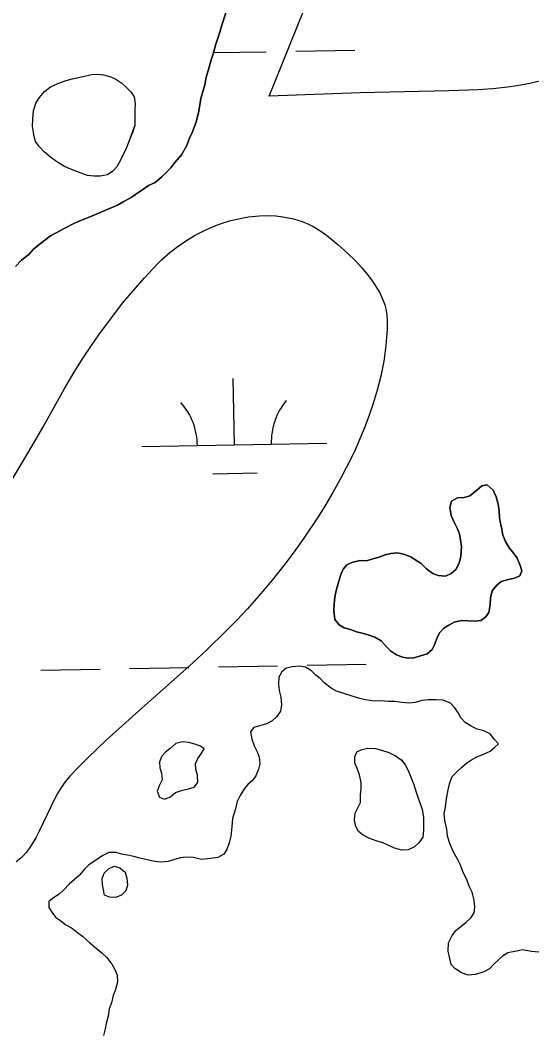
# Model space of a CAD drawing. Extents: x 3925854 to 3964121, y 224593 to 250589.
# Drawn here: x 3944630 to 3944907, y 232172 to 232721 of the extents above; entities that cross this region are included whole.
import ezdxf

# ---------------------------------------------------------------- set-up
doc = ezdxf.new("R2010")
doc.units = 0
for name, color, linetype in [('V-SITE-VEGE', 7, 'Continuous'), ('V-TOPO-SHOR', 7, 'Continuous'), ('V-WETL-SWMP', 7, 'Continuous')]:
    doc.layers.add(name, color=color, linetype=linetype)

msp = doc.modelspace()

# ---------------------------------------------------------------- linework, layer by layer
at = {"layer": 'V-SITE-VEGE'}
for points in [[(3945000.458, 232721.169), (3944970.647, 232708.283), (3944959.373, 232703.646), (3944949.452, 232699.792), (3944940.728, 232696.628), (3944933.052, 232694.052), (3944926.306, 232691.969), (3944920.377, 232690.291), (3944915.167, 232688.95), (3944905.998, 232686.902), (3944899.078, 232685.64), (3944893.862, 232684.862), (3944885.993, 232683.986), (3944878.071, 232683.48), (3944862.089, 232682.964), (3944814.139, 232681.766), (3944764.829, 232680.078), (3944791.056, 232744.916)], [(3944625.084, 232471.035), (3944636.737, 232490.663), (3944642.439, 232500.526), (3944653.914, 232521.297), (3944659.353, 232530.486), (3944664.279, 232538.328), (3944668.731, 232545.041), (3944672.741, 232550.816), (3944680.048, 232560.721), (3944685.791, 232568.003), (3944690.256, 232573.387), (3944697.223, 232581.371), (3944704.538, 232589.257), (3944706.664, 232591.391), (3944711.098, 232595.354), (3944715.597, 232598.838), (3944720.081, 232601.873), (3944724.488, 232604.495), (3944728.77, 232606.737), (3944732.903, 232608.638), (3944736.864, 232610.229), (3944740.634, 232611.544), (3944744.216, 232612.615), (3944747.597, 232613.465), (3944750.786, 232614.126), (3944753.784, 232614.62), (3944759.408, 232615.206), (3944764.307, 232615.335), (3944768.557, 232615.138), (3944772.233, 232614.72), (3944775.405, 232614.161), (3944778.143, 232613.516), (3944782.833, 232612.031), (3944786.249, 232610.612), (3944788.75, 232609.367), (3944792.387, 232607.202)], [(3944792.387, 232607.202), (3944795.873, 232604.675), (3944802.005, 232599.61), (3944807.213, 232594.961), (3944811.546, 232590.74), (3944815.1, 232586.943), (3944817.971, 232583.548), (3944820.277, 232580.525), (3944822.112, 232577.848), (3944823.564, 232575.478), (3944824.709, 232573.39), (3944826.402, 232569.697), (3944827.394, 232566.904), (3944827.969, 232564.794), (3944828.545, 232561.616), (3944828.752, 232558.421), (3944828.68, 232553.825)], [(3944828.68, 232553.825), (3944828.434, 232549.338), (3944828.041, 232544.955), (3944827.512, 232540.687), (3944826.867, 232536.521), (3944825.258, 232528.401), (3944823.332, 232520.733), (3944821.182, 232513.51), (3944818.874, 232506.719), (3944816.466, 232500.344), (3944814.004, 232494.367), (3944811.526, 232488.77), (3944809.056, 232483.534), (3944804.071, 232473.76), (3944799.355, 232465.278), (3944794.978, 232457.921), (3944790.974, 232451.55), (3944783.603, 232440.569), (3944777.81, 232432.499), (3944773.333, 232426.556), (3944766.429, 232417.838), (3944759.339, 232409.377), (3944753.156, 232402.404), (3944747.264, 232396.094), (3944741.668, 232390.356), (3944731.029, 232379.989), (3944721.608, 232371.256), (3944692.668, 232345.56), (3944683.497, 232337.351), (3944676.712, 232331.125), (3944666.732, 232321.596), (3944661.848, 232316.712), (3944657.045, 232311.729), (3944654.52, 232308.724), (3944652.343, 232305.579), (3944650.44, 232302.4), (3944648.753, 232299.261), (3944640.622, 232282.213), (3944638.603, 232278.334), (3944636.737, 232275.131), (3944635.009, 232272.516), (3944633.403, 232270.396), (3944631.92, 232268.694), (3944630.552, 232267.332), (3944627.986, 232265.272)]]:
    msp.add_lwpolyline(points, dxfattribs=at)
at = {"layer": 'V-TOPO-SHOR'}
for points in [[(3944741.501, 232725.14), (3944739.313, 232718.521), (3944738.211, 232714.687), (3944736.024, 232708.068), (3944734.556, 232702.842), (3944733.464, 232699.706), (3944731.998, 232694.478), (3944730.892, 232690.296), (3944730.136, 232686.105), (3944727.941, 232678.788), (3944726.798, 232671.806), (3944725.319, 232665.877), (3944723.146, 232660.309)], [(3944692.293, 232664.044), (3944690.854, 232660.354), (3944688.693, 232654.818), (3944687.491, 232651.586), (3944684.867, 232646.057), (3944682.489, 232641.682), (3944680.374, 232639.392), (3944677.333, 232637.347), (3944673.382, 232636.703), (3944670.136, 232636.746), (3944666.663, 232637.025), (3944663.199, 232638.229), (3944658.817, 232639.911), (3944654.205, 232641.825), (3944650.066, 232644.433), (3944646.623, 232647.027), (3944643.18, 232649.856), (3944640.436, 232652.676), (3944638.388, 232655.484), (3944637.509, 232659.207), (3944636.872, 232663.62), (3944636.924, 232667.561), (3944637.446, 232671.96), (3944638.66, 232676.117), (3944640.559, 232679.339), (3944643.383, 232682.546), (3944646.662, 232685.053), (3944650.629, 232686.857), (3944655.054, 232688.42), (3944658.313, 232689.304), (3944664.125, 232690.617), (3944669.01, 232691.713), (3944672.026, 232691.905), (3944675.268, 232691.631), (3944679.194, 232690.418), (3944681.961, 232689.222), (3944685.179, 232687.092), (3944687.927, 232684.506), (3944690.215, 232682.157), (3944691.804, 232679.587), (3944692.451, 232675.867), (3944692.174, 232672.625), (3944692.293, 232664.044)], [(3944723.146, 232660.309), (3944721.707, 232657.179), (3944720.251, 232653.001), (3944717.387, 232648.142), (3944713.834, 232643.988), (3944711.698, 232641.219), (3944706.736, 232636.386), (3944703.197, 232633.285), (3944699.674, 232631.581), (3944696.5, 232629.525), (3944692.615, 232626.779), (3944690.143, 232625.061), (3944686.266, 232623.015), (3944682.741, 232620.96), (3944678.166, 232618.923), (3944674.65, 232617.569), (3944668.315, 232614.855), (3944663.392, 232612.822), (3944659.519, 232611.124), (3944653.885, 232608.398), (3944649.656, 232606.006), (3944646.484, 232604.3), (3944641.181, 232600.171), (3944637.292, 232597.075), (3944634.808, 232594.308), (3944630.917, 232591.209), (3944627.722, 232587.754)], [(3944869.042, 232395.934), (3944864.958, 232395.074), (3944862.027, 232393.571), (3944859.424, 232391.908), (3944857.157, 232389.594), (3944855.875, 232386.798), (3944854.601, 232383.184), (3944853.16, 232380.222), (3944850.401, 232377.904), (3944846.809, 232376.884), (3944843.38, 232375.866), (3944840.11, 232375.669), (3944836.995, 232376.13), (3944833.708, 232377.406), (3944830.576, 232379.503), (3944828.26, 232381.934), (3944825.446, 232385.017), (3944821.989, 232386.946), (3944819.032, 232388.062), (3944815.911, 232389.012), (3944812.136, 232389.956), (3944808.851, 232391.068), (3944805.404, 232392.017), (3944802.769, 232393.626), (3944800.448, 232396.549), (3944799.91, 232401.292), (3944800.034, 232405.056), (3944800.489, 232408.663), (3944801.108, 232412.271), (3944802.216, 232416.048), (3944803.639, 232420.971), (3944804.919, 232423.769), (3944806.86, 232426.079), (3944809.629, 232427.416), (3944813.875, 232428.442), (3944817.641, 232428.317), (3944821.069, 232429.333), (3944824.496, 232430.349), (3944827.594, 232431.529), (3944830.695, 232432.377), (3944834.293, 232432.741), (3944837.574, 232431.957), (3944841.519, 232430.523), (3944844.318, 232428.75), (3944847.122, 232426.814), (3944850.096, 232424.062), (3944853.395, 232421.475), (3944856.354, 232420.361), (3944860.287, 232420.072), (3944863.381, 232421.414), (3944865.816, 232423.566), (3944867.745, 232427.023), (3944868.69, 232430.798), (3944868.964, 232436.038), (3944868.438, 232439.471), (3944867.911, 232442.903), (3944866.738, 232445.674), (3944864.735, 232449.584), (3944863.391, 232452.842), (3944862.693, 232457.256), (3944863.475, 232460.7), (3944866.734, 232462.372), (3944870.496, 232462.572), (3944873.433, 232463.586), (3944877.004, 232466.404), (3944879.927, 232468.888), (3944882.866, 232469.572), (3944886.169, 232466.66), (3944887.679, 232463.074), (3944888.866, 232458.994), (3944889.393, 232455.398), (3944889.593, 232451.8), (3944890.118, 232448.529), (3944890.804, 232445.426), (3944891.326, 232442.322), (3944892.835, 232438.736), (3944894.834, 232435.317), (3944896.823, 232433.046), (3944899.147, 232429.796), (3944900.661, 232425.882), (3944901.671, 232422.948), (3944900.554, 232420.152), (3944897.62, 232418.976), (3944894.351, 232418.288), (3944890.435, 232417.105), (3944888, 232415.116), (3944885.575, 232412.144), (3944884.631, 232408.37), (3944884.504, 232404.604), (3944883.73, 232400.34), (3944881.954, 232397.866), (3944879.353, 232396.039), (3944875.919, 232395.676), (3944869.042, 232395.934)], [(3944866.924, 232346.313), (3944865.261, 232348.916), (3944862.947, 232351.184), (3944859.003, 232352.781), (3944855.07, 232353.07), (3944851.142, 232353.029), (3944847.546, 232352.664), (3944843.954, 232351.646), (3944840.683, 232351.286), (3944836.751, 232351.575), (3944832.817, 232352.189), (3944829.216, 232352.152), (3944825.284, 232352.439), (3944821.684, 232352.402), (3944817.094, 232353.012), (3944813.156, 232353.955), (3944809.214, 232355.224), (3944805.273, 232356.492), (3944801.331, 232357.764), (3944798.367, 232359.369), (3944794.738, 232362.28), (3944792.422, 232364.549), (3944790.112, 232366.488), (3944787.798, 232368.757), (3944784.502, 232370.689), (3944781.551, 232371.313), (3944777.298, 232370.943), (3944774.031, 232370.255), (3944771.76, 232368.268), (3944770.152, 232365.305), (3944769.861, 232361.7), (3944770.226, 232358.104), (3944771.244, 232354.512), (3944771.614, 232350.26), (3944770.994, 232346.979), (3944769.058, 232344.014), (3944766.464, 232341.695), (3944763.533, 232340.028), (3944759.615, 232339.006), (3944756.678, 232337.994), (3944754.739, 232335.684), (3944755.431, 232331.762), (3944756.779, 232328.174), (3944758.448, 232324.918), (3944759.459, 232321.981), (3944759.824, 232318.383), (3944759.199, 232315.432), (3944757.6, 232311.813), (3944755.66, 232309.175), (3944753.389, 232307.186), (3944751.448, 232304.876), (3944749.193, 232301.251), (3944747.589, 232297.96), (3944746.647, 232294.024), (3944745.064, 232288.769), (3944744.784, 232284.183), (3944744.177, 232279.266), (3944743.231, 232275.655), (3944741.959, 232272.041), (3944740.35, 232269.405), (3944737.091, 232267.736), (3944733.169, 232267.041), (3944728.262, 232266.665), (3944723.998, 232267.603), (3944720.066, 232267.889), (3944716.796, 232267.531), (3944713.861, 232266.517), (3944710.269, 232265.499), (3944706.345, 232265.133), (3944703.068, 232265.426), (3944698.802, 232266.366), (3944694.864, 232267.308), (3944691.579, 232268.258), (3944688.3, 232268.879), (3944685.019, 232269.499), (3944682.064, 232270.451), (3944678.135, 232270.412), (3944674.877, 232268.741), (3944670.976, 232266.083), (3944667.398, 232263.756), (3944664.805, 232261.11), (3944662.216, 232258.139), (3944659.298, 232255.489), (3944656.701, 232253.17), (3944653.785, 232250.195), (3944651.19, 232247.876), (3944648.263, 232245.884), (3944645.664, 232243.893), (3944645.697, 232240.618), (3944647.36, 232238.017), (3944649.351, 232235.418), (3944651.991, 232233.481), (3944654.958, 232231.218), (3944657.922, 232229.61), (3944661.221, 232227.026), (3944663.861, 232225.088), (3944667.826, 232221.527), (3944670.468, 232219.262), (3944674.429, 232216.028), (3944677.075, 232213.435), (3944679.731, 232209.861)], [(3944910.801, 232216.456), (3944906.868, 232216.745), (3944901.949, 232217.676), (3944898.683, 232216.988), (3944894.109, 232215.96), (3944891.179, 232214.293), (3944888.907, 232212.307), (3944886.315, 232209.661), (3944884.048, 232207.346), (3944881.117, 232205.679), (3944876.548, 232204.324), (3944872.622, 232203.957), (3944869.007, 232205.229), (3944865.384, 232207.484), (3944863.398, 232209.757), (3944862.709, 232213.023), (3944861.687, 232216.941), (3944861.968, 232221.529), (3944863.891, 232225.475), (3944865.831, 232228.115), (3944868.753, 232230.436), (3944871.352, 232232.426), (3944873.945, 232235.072), (3944875.882, 232237.71), (3944876.175, 232240.989), (3944875.812, 232244.585), (3944874.786, 232248.831), (3944873.117, 232252.087), (3944871.772, 232255.675), (3944870.099, 232259.259), (3944868.417, 232263.498), (3944866.748, 232266.757), (3944864.413, 232270.988), (3944862.734, 232275.227), (3944861.384, 232279.141), (3944861.018, 232283.067), (3944859.99, 232287.64), (3944859.621, 232291.564), (3944860.244, 232294.845), (3944860.852, 232299.435), (3944861.784, 232304.356), (3944862.406, 232307.637), (3944864.004, 232311.581), (3944866.271, 232313.896), (3944869.191, 232316.544), (3944871.786, 232318.862), (3944874.389, 232320.525), (3944877.318, 232322.192), (3944880.578, 232323.534), (3944884.49, 232325.211), (3944886.761, 232327.197), (3944889.034, 232329.186), (3944886.716, 232331.781), (3944884.725, 232334.38), (3944881.105, 232336.309), (3944877.494, 232337.253), (3944874.203, 232338.857), (3944870.91, 232340.788), (3944868.591, 232343.385), (3944866.924, 232346.313)], [(3944727.808, 232327.886), (3944724.686, 232329), (3944721.404, 232329.948), (3944717.963, 232330.241), (3944714.371, 232329.387), (3944711.286, 232326.735), (3944708.851, 232324.746), (3944706.746, 232322.598), (3944705.466, 232319.474), (3944705.665, 232316.202), (3944706.676, 232313.267), (3944707.039, 232309.669), (3944705.433, 232306.541), (3944704.317, 232303.584), (3944705.497, 232300.321), (3944708.29, 232299.203), (3944711.551, 232300.547), (3944714.147, 232302.865), (3944718.061, 232304.215), (3944721.33, 232304.903), (3944724.267, 232305.751), (3944726.37, 232308.227), (3944726.165, 232312.317), (3944725.151, 232315.417), (3944725.121, 232318.526), (3944726.239, 232321.322), (3944728.176, 232323.796), (3944729.786, 232326.431), (3944727.808, 232327.886)], [(3944814.383, 232297.493), (3944814.342, 232301.585), (3944814.635, 232304.862), (3944814.6, 232308.3), (3944813.742, 232312.382), (3944812.56, 232315.808), (3944811.219, 232318.905), (3944811.186, 232322.18), (3944812.304, 232324.973), (3944815.075, 232326.147), (3944818.342, 232326.835), (3944822.435, 232326.712), (3944825.718, 232325.764), (3944829.661, 232324.494), (3944833.28, 232322.731), (3944836.411, 232320.47), (3944838.731, 232317.711), (3944840.577, 232313.474), (3944841.918, 232310.213), (3944843.096, 232307.115), (3944844.107, 232304.18), (3944845.291, 232300.426), (3944846.637, 232296.838), (3944847.652, 232293.573), (3944848.349, 232289.49), (3944848.38, 232286.379), (3944848.42, 232282.451), (3944847.968, 232278.68), (3944845.871, 232275.551), (3944843.6, 232273.398), (3944840.177, 232271.891), (3944836.743, 232271.692), (3944832.802, 232272.798), (3944830.009, 232273.917), (3944826.39, 232275.516), (3944822.777, 232276.626), (3944818.835, 232278.06), (3944815.708, 232279.827), (3944813.232, 232281.767), (3944811.731, 232284.536), (3944811.04, 232288.13), (3944811.493, 232291.734), (3944814.383, 232297.493)], [(3944674.709, 232253.029), (3944674.513, 232256.302), (3944675.631, 232259.095), (3944677.898, 232261.573), (3944680.994, 232262.915), (3944684.112, 232262.126), (3944686.919, 232259.699), (3944687.935, 232256.437), (3944688.3, 232252.675), (3944687.349, 232249.556), (3944684.916, 232247.239), (3944681.82, 232246.062), (3944678.543, 232246.193), (3944675.75, 232247.309), (3944674.709, 232253.029)], [(3944679.731, 232209.861), (3944681.396, 232206.933), (3944682.735, 232204), (3944682.774, 232200.07), (3944681.832, 232196.132), (3944680.556, 232192.844), (3944679.614, 232188.906), (3944678.338, 232185.619), (3944677.724, 232181.685), (3944676.782, 232177.747), (3944676.155, 232174.793), (3944675.211, 232171.183)]]:
    msp.add_lwpolyline(points, dxfattribs=at)
at = {"layer": 'V-WETL-SWMP'}
for p, q in [((3944734.759, 232703.563), (3944763.345, 232704.083)), ((3944779.342, 232704.374), (3944811.337, 232704.955)), ((3944746.058, 232491.129), (3944745.403, 232527.123)), ((3944696.066, 232490.22), (3944796.049, 232492.038)), ((3944734.34, 232475.483), (3944758.336, 232475.919)), ((3944641.414, 232369.136), (3944673.409, 232369.718)), ((3944689.406, 232370.008), (3944721.401, 232370.59)), ((3944737.398, 232370.881), (3944769.393, 232371.463)), ((3944785.391, 232371.754), (3944817.385, 232372.335))]:
    msp.add_line(p, q, dxfattribs=at)
for points in [[(3944659.52, 232611.123), (3944663.391, 232612.821), (3944668.316, 232614.855), (3944674.649, 232617.57), (3944678.166, 232618.923), (3944682.741, 232620.961), (3944686.267, 232623.014), (3944690.142, 232625.061), (3944692.614, 232626.778), (3944696.499, 232629.525), (3944699.675, 232631.582), (3944703.196, 232633.285), (3944706.736, 232636.387), (3944711.698, 232641.219), (3944713.834, 232643.989), (3944717.388, 232648.141), (3944720.251, 232653.001), (3944721.706, 232657.18), (3944723.147, 232660.309), (3944725.32, 232665.878), (3944726.798, 232671.806), (3944727.94, 232678.788), (3944730.136, 232686.106), (3944730.892, 232690.295), (3944731.997, 232694.478), (3944733.465, 232699.707), (3944734.556, 232702.841), (3944736.025, 232708.069), (3944738.212, 232714.688), (3944739.313, 232718.522), (3944741.5, 232725.14)], [(3944627.722, 232587.754), (3944630.917, 232591.21), (3944634.807, 232594.308), (3944637.292, 232597.074), (3944641.182, 232600.171), (3944646.484, 232604.299), (3944649.656, 232606.006), (3944653.886, 232608.399), (3944659.52, 232611.123)], [(3944873.944, 232235.072), (3944875.882, 232237.711), (3944876.176, 232240.988), (3944875.812, 232244.585), (3944874.787, 232248.831), (3944873.117, 232252.088), (3944871.771, 232255.675), (3944870.098, 232259.26), (3944868.418, 232263.499), (3944866.748, 232266.756), (3944864.414, 232270.988), (3944862.734, 232275.227), (3944861.385, 232279.142), (3944861.018, 232283.067), (3944859.989, 232287.64), (3944859.622, 232291.565), (3944860.244, 232294.846), (3944860.852, 232299.435), (3944861.784, 232304.356), (3944862.406, 232307.636), (3944864.003, 232311.581), (3944866.271, 232313.895), (3944869.191, 232316.544), (3944871.787, 232318.862), (3944874.389, 232320.525), (3944877.318, 232322.192), (3944880.579, 232323.534), (3944884.49, 232325.211), (3944886.762, 232327.198), (3944889.034, 232329.186), (3944886.716, 232331.781), (3944884.725, 232334.38), (3944881.104, 232336.308), (3944877.493, 232337.254), (3944874.203, 232338.857), (3944870.91, 232340.788), (3944868.592, 232343.384), (3944866.925, 232346.314), (3944865.262, 232348.916), (3944862.947, 232351.184), (3944859.002, 232352.781), (3944855.071, 232353.069), (3944851.142, 232353.029), (3944847.545, 232352.665), (3944843.954, 232351.647), (3944840.684, 232351.286), (3944836.752, 232351.574), (3944832.817, 232352.189), (3944829.216, 232352.152), (3944825.285, 232352.44), (3944821.684, 232352.403), (3944817.094, 232353.012), (3944813.156, 232353.954), (3944809.214, 232355.224), (3944805.273, 232356.493), (3944801.331, 232357.763), (3944798.368, 232359.37), (3944794.738, 232362.28), (3944792.423, 232364.548), (3944790.112, 232366.489), (3944787.797, 232368.757), (3944784.503, 232370.688), (3944781.551, 232371.313), (3944777.298, 232370.943), (3944774.031, 232370.255), (3944771.76, 232368.268), (3944770.153, 232365.305), (3944769.862, 232361.701), (3944770.226, 232358.103), (3944771.244, 232354.512), (3944771.615, 232350.26), (3944770.993, 232346.979), (3944769.059, 232344.013), (3944766.463, 232341.695), (3944763.533, 232340.029), (3944759.615, 232339.007), (3944756.679, 232337.995), (3944754.738, 232335.684), (3944755.432, 232331.762), (3944756.778, 232328.174), (3944758.448, 232324.917), (3944759.46, 232321.981), (3944759.824, 232318.383), (3944759.199, 232315.431), (3944757.599, 232311.813), (3944755.661, 232309.174), (3944753.389, 232307.187), (3944751.448, 232304.876), (3944749.193, 232301.251), (3944747.59, 232297.961), (3944746.647, 232294.023), (3944745.064, 232288.769), (3944744.783, 232284.183), (3944744.178, 232279.266), (3944743.232, 232275.655), (3944741.959, 232272.041), (3944740.349, 232269.405), (3944737.092, 232267.735), (3944733.17, 232267.041), (3944728.263, 232266.664), (3944723.998, 232267.603)], [(3944723.998, 232267.603), (3944720.066, 232267.89), (3944716.796, 232267.53), (3944713.86, 232266.518), (3944710.269, 232265.499), (3944706.344, 232265.132), (3944703.067, 232265.426), (3944698.801, 232266.365), (3944694.863, 232267.308), (3944691.579, 232268.257), (3944688.299, 232268.878), (3944685.019, 232269.5), (3944682.063, 232270.452), (3944678.135, 232270.412), (3944674.878, 232268.742), (3944670.976, 232266.084), (3944667.398, 232263.756), (3944664.806, 232261.11), (3944662.217, 232258.138), (3944659.297, 232255.489), (3944656.701, 232253.171), (3944653.785, 232250.195), (3944651.189, 232247.877), (3944648.263, 232245.883), (3944645.664, 232243.892), (3944645.697, 232240.619), (3944647.36, 232238.017), (3944649.351, 232235.418), (3944651.99, 232233.48), (3944654.959, 232231.218), (3944657.922, 232229.611), (3944661.222, 232227.026), (3944663.861, 232225.088), (3944667.826, 232221.527), (3944670.468, 232219.262), (3944674.429, 232216.028), (3944677.074, 232213.436), (3944679.73, 232209.861), (3944681.396, 232206.932), (3944682.736, 232203.999), (3944682.775, 232200.07), (3944681.833, 232196.132), (3944680.557, 232192.845), (3944679.614, 232188.907), (3944678.338, 232185.62), (3944677.723, 232181.685), (3944676.781, 232177.747), (3944676.156, 232174.794), (3944675.21, 232171.183)], [(3944910.8, 232216.456), (3944906.869, 232216.744), (3944901.949, 232217.676), (3944898.682, 232216.988), (3944894.109, 232215.96), (3944891.179, 232214.293), (3944888.907, 232212.306), (3944886.315, 232209.661), (3944884.047, 232207.346), (3944881.117, 232205.679), (3944876.547, 232204.324), (3944872.622, 232203.956), (3944869.008, 232205.229), (3944865.384, 232207.484), (3944863.397, 232209.756), (3944862.709, 232213.023), (3944861.687, 232216.941), (3944861.968, 232221.528), (3944863.892, 232225.476), (3944865.83, 232228.115), (3944868.753, 232230.436), (3944871.352, 232232.427), (3944873.944, 232235.072)]]:
    msp.add_lwpolyline(points, dxfattribs=at)
for points in [[(3944692.293, 232664.044), (3944690.853, 232660.353), (3944688.693, 232654.817), (3944687.491, 232651.587), (3944684.867, 232646.057), (3944682.49, 232641.683), (3944680.373, 232639.393), (3944677.332, 232637.346), (3944673.382, 232636.703), (3944670.136, 232636.746), (3944666.662, 232637.024), (3944663.2, 232638.229), (3944658.816, 232639.91), (3944654.205, 232641.826), (3944650.066, 232644.432), (3944646.622, 232647.028), (3944643.181, 232649.856), (3944640.436, 232652.675), (3944638.387, 232655.484), (3944637.509, 232659.206), (3944636.872, 232663.62), (3944636.924, 232667.561), (3944637.446, 232671.959), (3944638.661, 232676.117), (3944640.558, 232679.338), (3944643.383, 232682.546), (3944646.662, 232685.053), (3944650.628, 232686.856), (3944655.054, 232688.42), (3944658.312, 232689.304), (3944664.126, 232690.618), (3944669.01, 232691.713), (3944672.027, 232691.905), (3944675.269, 232691.63), (3944679.195, 232690.419), (3944681.961, 232689.223), (3944685.179, 232687.093), (3944687.927, 232684.506), (3944690.215, 232682.157), (3944691.804, 232679.586), (3944692.45, 232675.867), (3944692.175, 232672.625)], [(3944869.042, 232395.934), (3944875.92, 232395.676), (3944879.354, 232396.039), (3944881.955, 232397.866), (3944883.73, 232400.339), (3944884.505, 232404.603), (3944884.631, 232408.369), (3944885.575, 232412.144), (3944888, 232415.115), (3944890.436, 232417.104), (3944894.352, 232418.289), (3944897.619, 232418.977), (3944900.554, 232420.153), (3944901.671, 232422.947), (3944900.66, 232425.883), (3944899.147, 232429.796), (3944896.822, 232433.047), (3944894.835, 232435.318), (3944892.836, 232438.736), (3944891.326, 232442.322), (3944890.804, 232445.427), (3944890.118, 232448.53), (3944889.593, 232451.799), (3944889.393, 232455.398), (3944888.866, 232458.994), (3944887.679, 232463.074), (3944886.169, 232466.66), (3944882.866, 232469.573), (3944879.926, 232468.889), (3944877.005, 232466.404), (3944873.432, 232463.585), (3944870.496, 232462.573), (3944866.733, 232462.371), (3944863.476, 232460.701), (3944862.692, 232457.256), (3944863.392, 232452.843), (3944864.734, 232449.583), (3944866.738, 232445.674), (3944867.912, 232442.903), (3944868.438, 232439.471), (3944868.964, 232436.039), (3944868.689, 232430.798), (3944867.745, 232427.023), (3944865.816, 232423.566), (3944863.382, 232421.413), (3944860.286, 232420.072), (3944856.354, 232420.36), (3944853.396, 232421.476), (3944850.096, 232424.062), (3944847.122, 232426.814), (3944844.319, 232428.75), (3944841.519, 232430.523), (3944837.575, 232431.956), (3944834.294, 232432.741), (3944830.696, 232432.377), (3944827.594, 232431.528), (3944824.496, 232430.35), (3944821.069, 232429.333), (3944817.641, 232428.317), (3944813.875, 232428.442), (3944809.629, 232427.417), (3944806.86, 232426.079), (3944804.919, 232423.768), (3944803.638, 232420.972), (3944802.215, 232416.047), (3944801.107, 232412.271), (3944800.489, 232408.663), (3944800.034, 232405.057), (3944799.909, 232401.291), (3944800.448, 232396.549), (3944802.769, 232393.626), (3944805.404, 232392.016), (3944808.852, 232391.069), (3944812.137, 232389.956), (3944815.911, 232389.012), (3944819.031, 232388.062), (3944821.989, 232386.946), (3944825.446, 232385.016), (3944828.26, 232381.935), (3944830.576, 232379.503), (3944833.708, 232377.406), (3944836.995, 232376.13), (3944840.11, 232375.67), (3944843.381, 232375.867), (3944846.809, 232376.884), (3944850.4, 232377.903), (3944853.159, 232380.222), (3944854.602, 232383.183), (3944855.875, 232386.798), (3944857.157, 232389.593), (3944859.425, 232391.908), (3944862.027, 232393.571), (3944864.958, 232395.074)], [(3944727.808, 232327.885), (3944724.687, 232328.999), (3944721.403, 232329.948), (3944717.962, 232330.241), (3944714.37, 232329.386), (3944711.286, 232326.735), (3944708.851, 232324.746), (3944706.745, 232322.597), (3944705.467, 232319.474), (3944705.664, 232316.202), (3944706.676, 232313.266), (3944707.039, 232309.668), (3944705.434, 232306.542), (3944704.318, 232303.584), (3944705.497, 232300.322), (3944708.291, 232299.204), (3944711.551, 232300.547), (3944714.147, 232302.865), (3944718.062, 232304.214), (3944721.329, 232304.902), (3944724.267, 232305.75), (3944726.37, 232308.227), (3944726.165, 232312.317), (3944725.151, 232315.417), (3944725.12, 232318.527), (3944726.238, 232321.321), (3944728.177, 232323.796), (3944729.787, 232326.432)], [(3944811.494, 232291.735), (3944814.382, 232297.494), (3944814.341, 232301.586), (3944814.635, 232304.862), (3944814.6, 232308.3), (3944813.741, 232312.383), (3944812.56, 232315.809), (3944811.219, 232318.906), (3944811.186, 232322.179), (3944812.304, 232324.973), (3944815.075, 232326.147), (3944818.341, 232326.835), (3944822.435, 232326.713), (3944825.719, 232325.764), (3944829.66, 232324.494), (3944833.279, 232322.73), (3944836.412, 232320.47), (3944838.732, 232317.711), (3944840.576, 232313.474), (3944841.918, 232310.213), (3944843.095, 232307.115), (3944844.107, 232304.179), (3944845.291, 232300.426), (3944846.637, 232296.838), (3944847.652, 232293.574), (3944848.348, 232289.489), (3944848.38, 232286.379), (3944848.42, 232282.451), (3944847.967, 232278.681), (3944845.87, 232275.55), (3944843.6, 232273.399), (3944840.178, 232271.891), (3944836.743, 232271.692), (3944832.803, 232272.798), (3944830.008, 232273.916), (3944826.391, 232275.516), (3944822.778, 232276.626), (3944818.835, 232278.059), (3944815.707, 232279.828), (3944813.232, 232281.767), (3944811.731, 232284.535), (3944811.04, 232288.129)], [(3944675.75, 232247.31), (3944674.71, 232253.029), (3944674.513, 232256.301), (3944675.63, 232259.095), (3944677.897, 232261.573), (3944680.994, 232262.914), (3944684.112, 232262.127), (3944686.919, 232259.7), (3944687.935, 232256.436), (3944688.3, 232252.675), (3944687.349, 232249.555), (3944684.917, 232247.239), (3944681.819, 232246.062), (3944678.544, 232246.192)]]:
    msp.add_lwpolyline(points, close=True, dxfattribs=at)
for centre, start, end in [((3944690.815, 232490.6), 0.26988, 41.81354), ((3944801.283, 232492.608), 140.26988, 181.81353)]:
    msp.add_arc(centre, 35.246, start, end, dxfattribs=at)

doc.saveas('drawing.dxf')
